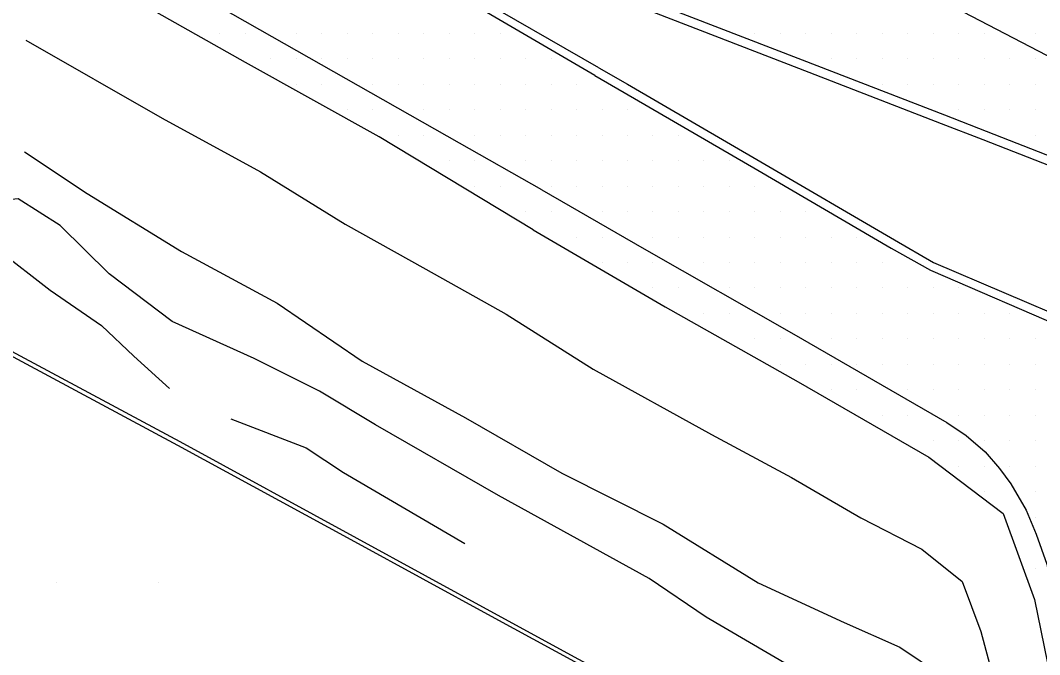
# Model space of a CAD drawing. Extents: x 1762120 to 1766775, y 709485 to 712965.
# Drawn here: x 1765541.7 to 1765641.7, y 710327.8 to 710390 of the extents above; entities that cross this region are included whole.
import ezdxf

# ---------------------------------------------------------------- set-up
doc = ezdxf.new("R2010")
doc.units = 0
for name, color, linetype in [('Exist DTM QL2 LIDAR Elevation Point', 7, 'Continuous'), ('Exist DTM Scan Elevation Point', 7, 'Continuous'), ('Exist Roads Concrete Median Barrier', 7, 'Continuous'), ('Exist Roads EOP', 7, 'Continuous'), ('Exist Roads EOT', 7, 'Continuous'), ('PH Exist DTM Breakline', 7, 'Continuous')]:
    doc.layers.add(name, color=color, linetype=linetype)

msp = doc.modelspace()

# ---------------------------------------------------------------- linework, layer by layer
at = {"layer": 'Exist DTM QL2 LIDAR Elevation Point'}
for p, q in [((1765545.18, 710334.88), (1765545.18, 710334.88)), ((1765555.19, 710334.88), (1765555.19, 710334.88))]:
    msp.add_line(p, q, dxfattribs=at)
at = {"layer": 'Exist DTM Scan Elevation Point'}
for p, q in [((1765561.25, 710388.75), (1765561.25, 710388.75)), ((1765563.75, 710388.75), (1765563.75, 710388.75)), ((1765568.75, 710388.75), (1765568.75, 710388.75)), ((1765571.25, 710388.75), (1765571.25, 710388.75)), ((1765573.75, 710388.75), (1765573.75, 710388.75)), ((1765576.25, 710388.75), (1765576.25, 710388.75)), ((1765578.75, 710388.75), (1765578.75, 710388.75)), ((1765581.25, 710388.75), (1765581.25, 710388.75)), ((1765583.75, 710388.75), (1765583.75, 710388.75)), ((1765586.25, 710388.75), (1765586.25, 710388.75)), ((1765588.75, 710388.75), (1765588.75, 710388.75)), ((1765613.75, 710388.75), (1765613.75, 710388.75)), ((1765616.25, 710388.75), (1765616.25, 710388.75)), ((1765618.75, 710388.75), (1765618.75, 710388.75)), ((1765621.25, 710388.75), (1765621.25, 710388.75)), ((1765623.75, 710388.75), (1765623.75, 710388.75)), ((1765626.25, 710388.75), (1765626.25, 710388.75)), ((1765628.75, 710388.75), (1765628.75, 710388.75)), ((1765631.25, 710388.75), (1765631.25, 710388.75)), ((1765633.75, 710388.75), (1765633.75, 710388.75)), ((1765636.25, 710388.75), (1765636.25, 710388.75)), ((1765641.25, 710388.75), (1765641.25, 710388.75)), ((1765566.25, 710386.25), (1765566.25, 710386.25)), ((1765568.75, 710386.25), (1765568.75, 710386.25)), ((1765571.25, 710386.25), (1765571.25, 710386.25)), ((1765573.75, 710386.25), (1765573.75, 710386.25)), ((1765576.25, 710386.25), (1765576.25, 710386.25)), ((1765578.75, 710386.25), (1765578.75, 710386.25)), ((1765581.25, 710386.25), (1765581.25, 710386.25)), ((1765583.75, 710386.25), (1765583.75, 710386.25)), ((1765586.25, 710386.25), (1765586.25, 710386.25)), ((1765588.75, 710386.25), (1765588.75, 710386.25)), ((1765591.25, 710386.25), (1765591.25, 710386.25)), ((1765593.75, 710386.25), (1765593.75, 710386.25)), ((1765621.25, 710386.25), (1765621.25, 710386.25)), ((1765623.75, 710386.25), (1765623.75, 710386.25)), ((1765626.25, 710386.25), (1765626.25, 710386.25)), ((1765628.75, 710386.25), (1765628.75, 710386.25)), ((1765631.25, 710386.25), (1765631.25, 710386.25)), ((1765633.75, 710386.25), (1765633.75, 710386.25)), ((1765636.25, 710386.25), (1765636.25, 710386.25)), ((1765638.75, 710386.25), (1765638.75, 710386.25)), ((1765641.25, 710386.25), (1765641.25, 710386.25)), ((1765568.75, 710383.75), (1765568.75, 710383.75)), ((1765571.25, 710383.75), (1765571.25, 710383.75)), ((1765576.25, 710383.75), (1765576.25, 710383.75)), ((1765578.75, 710383.75), (1765578.75, 710383.75)), ((1765581.25, 710383.75), (1765581.25, 710383.75)), ((1765583.75, 710383.75), (1765583.75, 710383.75)), ((1765586.25, 710383.75), (1765586.25, 710383.75)), ((1765588.75, 710383.75), (1765588.75, 710383.75)), ((1765591.25, 710383.75), (1765591.25, 710383.75)), ((1765593.75, 710383.75), (1765593.75, 710383.75)), ((1765596.25, 710383.75), (1765596.25, 710383.75)), ((1765626.25, 710383.75), (1765626.25, 710383.75)), ((1765628.75, 710383.75), (1765628.75, 710383.75)), ((1765631.25, 710383.75), (1765631.25, 710383.75)), ((1765633.75, 710383.75), (1765633.75, 710383.75)), ((1765636.25, 710383.75), (1765636.25, 710383.75)), ((1765638.75, 710383.75), (1765638.75, 710383.75)), ((1765641.25, 710383.75), (1765641.25, 710383.75)), ((1765573.75, 710381.25), (1765573.75, 710381.25)), ((1765576.25, 710381.25), (1765576.25, 710381.25)), ((1765581.25, 710381.25), (1765581.25, 710381.25)), ((1765583.75, 710381.25), (1765583.75, 710381.25)), ((1765586.25, 710381.25), (1765586.25, 710381.25)), ((1765588.75, 710381.25), (1765588.75, 710381.25)), ((1765591.25, 710381.25), (1765591.25, 710381.25)), ((1765593.75, 710381.25), (1765593.75, 710381.25)), ((1765596.25, 710381.25), (1765596.25, 710381.25)), ((1765598.75, 710381.25), (1765598.75, 710381.25)), ((1765601.25, 710381.25), (1765601.25, 710381.25)), ((1765633.75, 710381.25), (1765633.75, 710381.25)), ((1765636.25, 710381.25), (1765636.25, 710381.25)), ((1765638.75, 710381.25), (1765638.75, 710381.25)), ((1765641.25, 710381.25), (1765641.25, 710381.25)), ((1765578.75, 710378.75), (1765578.75, 710378.75)), ((1765581.25, 710378.75), (1765581.25, 710378.75)), ((1765586.25, 710378.75), (1765586.25, 710378.75)), ((1765588.75, 710378.75), (1765588.75, 710378.75)), ((1765591.25, 710378.75), (1765591.25, 710378.75)), ((1765593.75, 710378.75), (1765593.75, 710378.75)), ((1765596.25, 710378.75), (1765596.25, 710378.75)), ((1765598.75, 710378.75), (1765598.75, 710378.75)), ((1765601.25, 710378.75), (1765601.25, 710378.75)), ((1765603.75, 710378.75), (1765603.75, 710378.75)), ((1765606.25, 710378.75), (1765606.25, 710378.75)), ((1765641.25, 710378.75), (1765641.25, 710378.75)), ((1765583.75, 710376.25), (1765583.75, 710376.25)), ((1765586.25, 710376.25), (1765586.25, 710376.25)), ((1765591.25, 710376.25), (1765591.25, 710376.25)), ((1765593.75, 710376.25), (1765593.75, 710376.25)), ((1765596.25, 710376.25), (1765596.25, 710376.25)), ((1765598.75, 710376.25), (1765598.75, 710376.25)), ((1765601.25, 710376.25), (1765601.25, 710376.25)), ((1765603.75, 710376.25), (1765603.75, 710376.25)), ((1765606.25, 710376.25), (1765606.25, 710376.25)), ((1765608.75, 710376.25), (1765608.75, 710376.25)), ((1765611.25, 710376.25), (1765611.25, 710376.25)), ((1765586.25, 710373.75), (1765586.25, 710373.75)), ((1765588.75, 710373.75), (1765588.75, 710373.75)), ((1765593.75, 710373.75), (1765593.75, 710373.75)), ((1765596.25, 710373.75), (1765596.25, 710373.75)), ((1765598.75, 710373.75), (1765598.75, 710373.75)), ((1765601.25, 710373.75), (1765601.25, 710373.75)), ((1765603.75, 710373.75), (1765603.75, 710373.75)), ((1765606.25, 710373.75), (1765606.25, 710373.75)), ((1765608.75, 710373.75), (1765608.75, 710373.75)), ((1765611.25, 710373.75), (1765611.25, 710373.75)), ((1765613.75, 710373.75), (1765613.75, 710373.75)), ((1765591.25, 710371.25), (1765591.25, 710371.25)), ((1765593.75, 710371.25), (1765593.75, 710371.25)), ((1765598.75, 710371.25), (1765598.75, 710371.25)), ((1765601.25, 710371.25), (1765601.25, 710371.25)), ((1765603.75, 710371.25), (1765603.75, 710371.25)), ((1765606.25, 710371.25), (1765606.25, 710371.25)), ((1765608.75, 710371.25), (1765608.75, 710371.25)), ((1765611.25, 710371.25), (1765611.25, 710371.25)), ((1765613.75, 710371.25), (1765613.75, 710371.25)), ((1765616.25, 710371.25), (1765616.25, 710371.25)), ((1765618.75, 710371.25), (1765618.75, 710371.25)), ((1765596.25, 710368.75), (1765596.25, 710368.75)), ((1765598.75, 710368.75), (1765598.75, 710368.75)), ((1765603.75, 710368.75), (1765603.75, 710368.75)), ((1765606.25, 710368.75), (1765606.25, 710368.75)), ((1765608.75, 710368.75), (1765608.75, 710368.75)), ((1765611.25, 710368.75), (1765611.25, 710368.75)), ((1765613.75, 710368.75), (1765613.75, 710368.75)), ((1765616.25, 710368.75), (1765616.25, 710368.75)), ((1765618.75, 710368.75), (1765618.75, 710368.75)), ((1765621.25, 710368.75), (1765621.25, 710368.75)), ((1765623.75, 710368.75), (1765623.75, 710368.75)), ((1765598.75, 710366.25), (1765598.75, 710366.25)), ((1765601.25, 710366.25), (1765601.25, 710366.25)), ((1765603.75, 710366.25), (1765603.75, 710366.25)), ((1765608.75, 710366.25), (1765608.75, 710366.25)), ((1765611.25, 710366.25), (1765611.25, 710366.25)), ((1765613.75, 710366.25), (1765613.75, 710366.25)), ((1765616.25, 710366.25), (1765616.25, 710366.25)), ((1765618.75, 710366.25), (1765618.75, 710366.25)), ((1765621.25, 710366.25), (1765621.25, 710366.25)), ((1765623.75, 710366.25), (1765623.75, 710366.25)), ((1765626.25, 710366.25), (1765626.25, 710366.25)), ((1765603.75, 710363.75), (1765603.75, 710363.75)), ((1765606.25, 710363.75), (1765606.25, 710363.75)), ((1765611.25, 710363.75), (1765611.25, 710363.75)), ((1765613.75, 710363.75), (1765613.75, 710363.75)), ((1765616.25, 710363.75), (1765616.25, 710363.75)), ((1765618.75, 710363.75), (1765618.75, 710363.75)), ((1765621.25, 710363.75), (1765621.25, 710363.75)), ((1765623.75, 710363.75), (1765623.75, 710363.75)), ((1765626.25, 710363.75), (1765626.25, 710363.75)), ((1765628.75, 710363.75), (1765628.75, 710363.75)), ((1765631.25, 710363.75), (1765631.25, 710363.75)), ((1765633.75, 710363.75), (1765633.75, 710363.75)), ((1765608.75, 710361.25), (1765608.75, 710361.25)), ((1765611.25, 710361.25), (1765611.25, 710361.25)), ((1765616.25, 710361.25), (1765616.25, 710361.25)), ((1765618.75, 710361.25), (1765618.75, 710361.25)), ((1765621.25, 710361.25), (1765621.25, 710361.25)), ((1765623.75, 710361.25), (1765623.75, 710361.25)), ((1765626.25, 710361.25), (1765626.25, 710361.25)), ((1765628.75, 710361.25), (1765628.75, 710361.25)), ((1765631.25, 710361.25), (1765631.25, 710361.25)), ((1765633.75, 710361.25), (1765633.75, 710361.25)), ((1765636.25, 710361.25), (1765636.25, 710361.25)), ((1765638.75, 710361.25), (1765638.75, 710361.25)), ((1765613.75, 710358.75), (1765613.75, 710358.75)), ((1765616.25, 710358.75), (1765616.25, 710358.75)), ((1765621.25, 710358.75), (1765621.25, 710358.75)), ((1765623.75, 710358.75), (1765623.75, 710358.75)), ((1765626.25, 710358.75), (1765626.25, 710358.75)), ((1765628.75, 710358.75), (1765628.75, 710358.75)), ((1765631.25, 710358.75), (1765631.25, 710358.75)), ((1765633.75, 710358.75), (1765633.75, 710358.75)), ((1765636.25, 710358.75), (1765636.25, 710358.75)), ((1765638.75, 710358.75), (1765638.75, 710358.75)), ((1765641.25, 710358.75), (1765641.25, 710358.75)), ((1765616.25, 710356.25), (1765616.25, 710356.25)), ((1765618.75, 710356.25), (1765618.75, 710356.25)), ((1765621.25, 710356.25), (1765621.25, 710356.25)), ((1765623.75, 710356.25), (1765623.75, 710356.25)), ((1765626.25, 710356.25), (1765626.25, 710356.25)), ((1765628.75, 710356.25), (1765628.75, 710356.25)), ((1765631.25, 710356.25), (1765631.25, 710356.25)), ((1765633.75, 710356.25), (1765633.75, 710356.25)), ((1765636.25, 710356.25), (1765636.25, 710356.25)), ((1765638.75, 710356.25), (1765638.75, 710356.25)), ((1765641.25, 710356.25), (1765641.25, 710356.25)), ((1765621.25, 710353.75), (1765621.25, 710353.75)), ((1765623.75, 710353.75), (1765623.75, 710353.75)), ((1765628.75, 710353.75), (1765628.75, 710353.75)), ((1765631.25, 710353.75), (1765631.25, 710353.75)), ((1765633.75, 710353.75), (1765633.75, 710353.75)), ((1765636.25, 710353.75), (1765636.25, 710353.75)), ((1765638.75, 710353.75), (1765638.75, 710353.75)), ((1765641.25, 710353.75), (1765641.25, 710353.75)), ((1765626.25, 710351.25), (1765626.25, 710351.25)), ((1765628.75, 710351.25), (1765628.75, 710351.25)), ((1765633.75, 710351.25), (1765633.75, 710351.25)), ((1765636.25, 710351.25), (1765636.25, 710351.25)), ((1765638.75, 710351.25), (1765638.75, 710351.25)), ((1765641.25, 710351.25), (1765641.25, 710351.25)), ((1765631.25, 710348.75), (1765631.25, 710348.75)), ((1765633.75, 710348.75), (1765633.75, 710348.75)), ((1765636.25, 710348.75), (1765636.25, 710348.75)), ((1765638.75, 710348.75), (1765638.75, 710348.75)), ((1765641.25, 710348.75), (1765641.25, 710348.75)), ((1765633.75, 710346.25), (1765633.75, 710346.25)), ((1765636.25, 710346.25), (1765636.25, 710346.25)), ((1765638.75, 710346.25), (1765638.75, 710346.25)), ((1765641.25, 710346.25), (1765641.25, 710346.25)), ((1765636.25, 710343.75), (1765636.25, 710343.75)), ((1765641.25, 710343.75), (1765641.25, 710343.75)), ((1765641.25, 710341.25), (1765641.25, 710341.25)), ((1765641.25, 710336.25), (1765641.25, 710336.25))]:
    msp.add_line(p, q, dxfattribs=at)
at = {"layer": 'Exist Roads Concrete Median Barrier'}
for points in [[(1765598.45, 710385.36), (1765585.46, 710392.85), (1765572.5, 710400.4), (1765559.56, 710407.99), (1765546.64, 710415.54), (1765533.68, 710423.1), (1765520.71, 710430.63), (1765507.76, 710438.2), (1765498.39, 710443.7), (1765492.94, 710446.89), (1765492.05, 710447.4), (1765488.52, 710449.45), (1765487.48, 710450)], [(1765602.01, 710391.52), (1765604.05, 710390.71), (1765618.04, 710385.3), (1765632.03, 710379.89), (1765636.11, 710378.31), (1765650.09, 710372.86), (1765664.13, 710367.41), (1765678.12, 710362.01), (1765693.2, 710356.21)], [(1765598.45, 710385.36), (1765601.25, 710383.74), (1765614.35, 710376.11), (1765627.46, 710368.48), (1765631.28, 710366.26), (1765645.08, 710360.38), (1765659.12, 710354.31), (1765672.95, 710348.47), (1765688.04, 710341.81)]]:
    msp.add_lwpolyline(points, dxfattribs=at)
at = {"layer": 'Exist Roads EOP'}
for points in [[(1765598.03, 710384.61), (1765585.08, 710392.17), (1765572.11, 710399.72), (1765559.15, 710407.27), (1765546.22, 710414.83), (1765533.26, 710422.38), (1765520.29, 710429.91), (1765507.36, 710437.5), (1765497.97, 710442.98), (1765492.52, 710446.16), (1765488.03, 710448.8), (1765486.91, 710449.47), (1765486.37, 710450.09), (1765486.15, 710450.79), (1765486.13, 710451.51), (1765486.46, 710452.27), (1765487.02, 710452.8), (1765487.68, 710453.08), (1765488.36, 710453.13), (1765488.98, 710452.95)], [(1765591.98, 710369.47), (1765576.87, 710378.58), (1765563.77, 710385.88), (1765550.71, 710393.26), (1765537.64, 710400.54), (1765524.5, 710407.77), (1765511.43, 710415.11), (1765498.31, 710422.34), (1765485.05, 710429.38), (1765478.03, 710432.45), (1765470.81, 710435.6), (1765466.63, 710433.63), (1765461.79, 710430.26), (1765457.34, 710426.83), (1765454.89, 710424.35)], [(1765602.48, 710392.32), (1765604.38, 710391.54), (1765618.38, 710386.13), (1765632.37, 710380.73), (1765636.44, 710379.13), (1765650.42, 710373.68), (1765664.45, 710368.25), (1765678.45, 710362.85), (1765693.5, 710356.99)], [(1765598.03, 710384.61), (1765600.94, 710382.94), (1765614.03, 710375.3), (1765627.13, 710367.66), (1765630.98, 710365.49), (1765644.75, 710359.53), (1765658.81, 710353.5), (1765672.61, 710347.58), (1765687.73, 710341.05)], [(1765591.98, 710369.47), (1765604.94, 710361.91), (1765618, 710354.53), (1765630.83, 710347.14), (1765638.11, 710341.64), (1765641.2, 710333.2), (1765642.75, 710325.5), (1765643.04, 710322.93), (1765642.87, 710319.71), (1765641.68, 710316.37), (1765640.97, 710315.25)]]:
    msp.add_lwpolyline(points, dxfattribs=at)
at = {"layer": 'Exist Roads EOT'}
for points in [[(1765592.84, 710373.38), (1765584.78, 710377.96), (1765544.12, 710401.05), (1765512.7, 710418.42), (1765492.62, 710429.4), (1765482.07, 710435.26), (1765479.56, 710436.14), (1765470.22, 710436.21), (1765467.91, 710435.22), (1765461.36, 710431.01), (1765459.21, 710429.35)], [(1765604.24, 710406.41), (1765615.67, 710400.45), (1765630.91, 710392.56), (1765644.02, 710385.74), (1765657.45, 710378.73), (1765670.72, 710371.85), (1765683.74, 710365.11), (1765696.87, 710358.29)], [(1765592.84, 710373.38), (1765602.89, 710367.6), (1765617.57, 710359.22), (1765632.58, 710350.56), (1765634.48, 710349.28), (1765636.36, 710347.68), (1765637.75, 710346.04), (1765638.87, 710344.53), (1765640.37, 710341.95), (1765641.36, 710339.61), (1765642.39, 710336.66), (1765643.52, 710331.35), (1765644.09, 710326.28), (1765643.94, 710322.14), (1765643.48, 710319.55)]]:
    msp.add_lwpolyline(points, dxfattribs=at)
at = {"layer": 'PH Exist DTM Breakline'}
for points in [[(1765542.22, 710388.07), (1765555.58, 710380.4), (1765565.24, 710375.13), (1765573.53, 710370.01), (1765581.45, 710365.6), (1765589.33, 710361.18), (1765597.88, 710355.8), (1765609.51, 710349.38), (1765617.34, 710345.16), (1765624.15, 710341.19), (1765630.12, 710338.12), (1765634.1, 710334.94), (1765635.93, 710330.05), (1765637, 710326.02)], [(1765542.09, 710377.12), (1765548.21, 710373.02), (1765557.49, 710367.33), (1765566.88, 710362.25), (1765575.21, 710356.56), (1765585.34, 710351.01), (1765594.81, 710345.59), (1765604.75, 710340.57), (1765614.09, 710334.84), (1765622.51, 710330.95), (1765627.97, 710328.5), (1765632.08, 710325.78), (1765633.54, 710324.78)], [(1765619.2, 710325.47), (1765608.96, 710331.46), (1765603.39, 710335.24), (1765588.6, 710343.4), (1765576.53, 710350.32), (1765571.01, 710353.62), (1765564.61, 710356.82), (1765556.58, 710360.46), (1765550.38, 710365.14), (1765545.56, 710369.88), (1765541.44, 710372.51), (1765537.82, 710372.12)], [(1765537.16, 710371.05), (1765539.41, 710367.52), (1765544.59, 710363.52), (1765549.62, 710360.08), (1765552.82, 710357.06), (1765556.3, 710353.89)], [(1765639.95, 710313.71), (1765637.81, 710310.55), (1765635.45, 710307.46), (1765633.53, 710305.37), (1765631.1, 710303.19), (1765627.97, 710301.15), (1765625.11, 710299.75), (1765622.5, 710298.77), (1765619.24, 710298.18), (1765611.5, 710297.28), (1765616.71, 710307.62), (1765620.18, 710314.21), (1765604.61, 710322.42), (1765587.89, 710331.51), (1765574.5, 710338.85), (1765557.11, 710348.31), (1765541.86, 710356.52), (1765526.72, 710364.64)], [(1765526.92, 710365.01), (1765542.06, 710356.88), (1765557.31, 710348.68), (1765574.69, 710339.21), (1765588.09, 710331.88), (1765604.8, 710322.79), (1765620.74, 710314.38), (1765617.08, 710307.43), (1765612.22, 710297.78), (1765619.18, 710298.59), (1765622.39, 710299.18), (1765624.94, 710300.13), (1765627.77, 710301.51), (1765630.85, 710303.52), (1765633.24, 710305.66), (1765635.13, 710307.73), (1765637.47, 710310.79), (1765639.6, 710313.95), (1765640.06, 710314.34)], [(1765562.32, 710350.9), (1765569.7, 710348.07), (1765573.39, 710345.66), (1765585.3, 710338.68)]]:
    msp.add_lwpolyline(points, dxfattribs=at)

doc.saveas('drawing.dxf')
